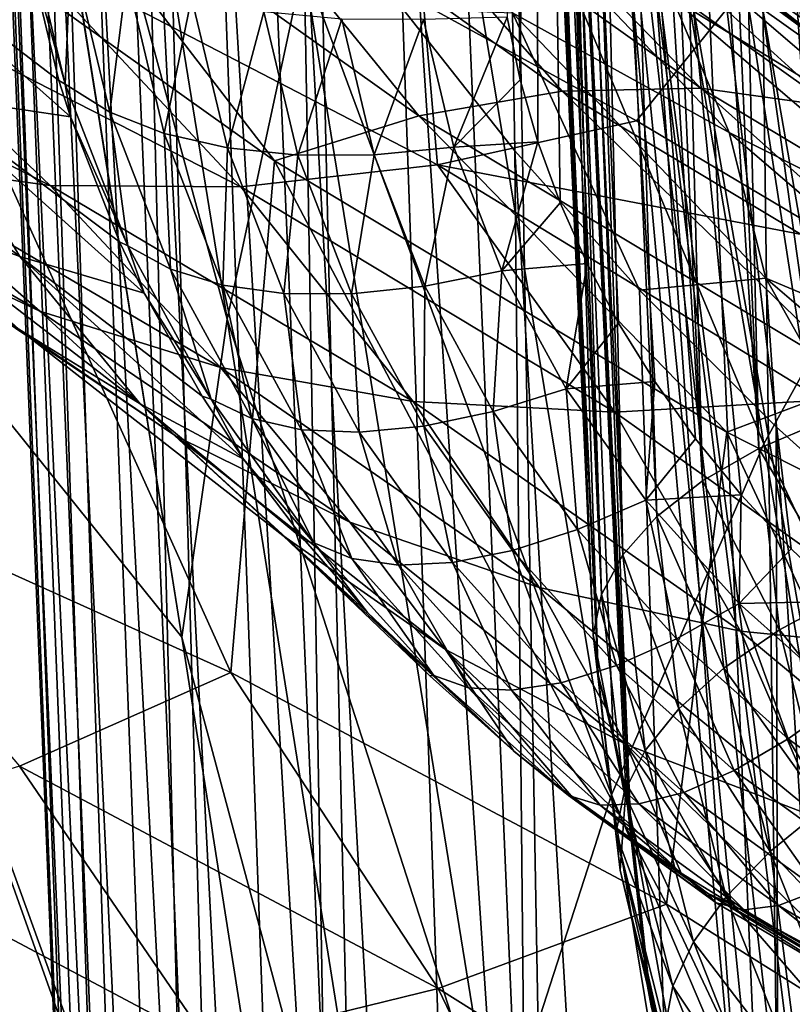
# Model space of a CAD drawing. Header units: metres. Extents: x -109 to 109, y -78 to 121.
# Tile 631 of 656: x -25.26 to -22.47, y -23.72 to -20.16. Entities that reach past the tile are written whole.
import ezdxf

# ---------------------------------------------------------------- set-up
doc = ezdxf.new("R2010")
doc.units = ezdxf.units.M
doc.layers.add('solid_508554_SW0001', color=7, linetype='CONTINUOUS')

msp = doc.modelspace()

# ---------------------------------------------------------------- linework, layer by layer
at = {"layer": 'solid_508554_SW0001'}
for points in [[(-22.183052, -9.436516, 19.892521), (-22.705145, -9.923875, 19.048389), (-21.492264, -25.603029, 29.110092)], [(-22.705145, -9.923875, 19.048389), (-23.184435, -10.422108, 18.185425), (-22.491957, -26.563225, 27.446983)], [(-22.705145, -9.923875, 19.048389), (-22.491957, -26.563225, 27.446983), (-21.492264, -25.603029, 29.110092)], [(-23.184435, -10.422108, 18.185425), (-23.620018, -10.930273, 17.305258), (-22.491957, -26.563225, 27.446983)], [(-23.620018, -10.930273, 17.305258), (-24.011074, -11.447413, 16.409544), (-23.320473, -27.563334, 25.714746)], [(-23.620018, -10.930273, 17.305258), (-23.320473, -27.563334, 25.714746), (-22.491957, -26.563225, 27.446983)], [(-24.011074, -11.447413, 16.409544), (-24.356865, -11.972553, 15.499974), (-23.320473, -27.563334, 25.714746)], [(-24.356865, -11.972553, 15.499974), (-24.656738, -12.504704, 14.578262), (-23.971504, -28.595739, 23.926567)], [(-24.356865, -11.972553, 15.499974), (-23.971504, -28.595739, 23.926567), (-23.320473, -27.563334, 25.714746)], [(-16.352985, -12.250144, -1.417871), (-23.031752, -20.522703, -15.746366), (-23.803312, -20.100662, -15.015367)], [(-16.352985, -12.250144, -1.417871), (-22.294876, -20.960394, -16.504467), (-23.031752, -20.522703, -15.746366)], [(-24.656738, -12.504704, 14.578262), (-24.91013, -13.042861, 13.646147), (-23.971504, -28.595739, 23.926567)], [(-24.91013, -13.042861, 13.646147), (-25.11656, -13.586011, 12.705384), (-24.4401, -29.652586, 22.096052)], [(-24.91013, -13.042861, 13.646147), (-24.4401, -29.652586, 22.096052), (-23.971504, -28.595739, 23.926567)], [(-25.11656, -13.586011, 12.705384), (-25.275642, -14.133128, 11.757749), (-24.4401, -29.652586, 22.096052)], [(-22.849825, -13.984851, -38.706005), (-23.027544, -17.531185, -36.676483), (-20.798309, -30.271318, -58.743042)], [(-22.184149, -18.054249, -45.279644), (-22.849825, -13.984851, -38.706005), (-20.798309, -30.271318, -58.743042)], [(-25.275642, -14.133128, 11.757749), (-25.387075, -14.683183, 10.805027), (-24.722691, -30.725834, 20.237133)], [(-25.275642, -14.133128, 11.757749), (-24.722691, -30.725834, 20.237133), (-24.4401, -29.652586, 22.096052)], [(-23.540363, -14.267148, -31.022671), (-23.452793, -20.374273, -27.206514), (-23.401785, -14.267006, -31.022758)], [(-23.540363, -14.267148, -31.022671), (-23.500042, -20.148373, -27.347672), (-23.452793, -20.374273, -27.206514)], [(-23.452793, -20.374273, -27.206514), (-23.388845, -20.598423, -27.06645), (-23.401785, -14.267006, -31.022758)], [(-5.75, -23.707792, -25.123501), (-5.75, -14.267006, -31.022758), (-23.401785, -14.267006, -31.022758)], [(-18.225517, -23.707792, -25.123501), (-5.75, -23.707792, -25.123501), (-23.401785, -14.267006, -31.022758)], [(-18.557116, -23.699677, -25.128571), (-18.225517, -23.707792, -25.123501), (-23.401785, -14.267006, -31.022758)], [(-18.888308, -23.675304, -25.143801), (-18.557116, -23.699677, -25.128571), (-23.401785, -14.267006, -31.022758)], [(-19.217411, -23.634754, -25.16914), (-18.888308, -23.675304, -25.143801), (-23.401785, -14.267006, -31.022758)], [(-19.542683, -23.578257, -25.204443), (-19.217411, -23.634754, -25.16914), (-23.401785, -14.267006, -31.022758)], [(-19.862486, -23.506166, -25.249491), (-19.542683, -23.578257, -25.204443), (-23.401785, -14.267006, -31.022758)], [(-20.175318, -23.418941, -25.303995), (-19.862486, -23.506166, -25.249491), (-23.401785, -14.267006, -31.022758)], [(-20.479795, -23.317127, -25.367615), (-20.175318, -23.418941, -25.303995), (-23.401785, -14.267006, -31.022758)], [(-20.774572, -23.201368, -25.439949), (-20.479795, -23.317127, -25.367615), (-23.401785, -14.267006, -31.022758)], [(-21.058332, -23.072409, -25.520533), (-20.774572, -23.201368, -25.439949), (-23.401785, -14.267006, -31.022758)], [(-21.329842, -22.931131, -25.608812), (-21.058332, -23.072409, -25.520533), (-23.401785, -14.267006, -31.022758)], [(-21.588066, -22.778402, -25.704248), (-21.329842, -22.931131, -25.608812), (-23.401785, -14.267006, -31.022758)], [(-21.832115, -22.615156, -25.806255), (-21.588066, -22.778402, -25.704248), (-23.401785, -14.267006, -31.022758)], [(-22.061234, -22.442333, -25.914248), (-21.832115, -22.615156, -25.806255), (-23.401785, -14.267006, -31.022758)], [(-22.274803, -22.260859, -26.027645), (-22.061234, -22.442333, -25.914248), (-23.401785, -14.267006, -31.022758)], [(-22.472342, -22.071665, -26.145866), (-22.274803, -22.260859, -26.027645), (-23.401785, -14.267006, -31.022758)], [(-22.653498, -21.875639, -26.268356), (-22.472342, -22.071665, -26.145866), (-23.401785, -14.267006, -31.022758)], [(-22.81805, -21.673571, -26.394623), (-22.653498, -21.875639, -26.268356), (-23.401785, -14.267006, -31.022758)], [(-22.965872, -21.466251, -26.52417), (-22.81805, -21.673571, -26.394623), (-23.401785, -14.267006, -31.022758)], [(-23.096848, -21.254448, -26.656521), (-22.965872, -21.466251, -26.52417), (-23.401785, -14.267006, -31.022758)], [(-23.210943, -21.038891, -26.791216), (-23.096848, -21.254448, -26.656521), (-23.401785, -14.267006, -31.022758)], [(-23.308241, -20.820108, -26.927927), (-23.210943, -21.038891, -26.791216), (-23.401785, -14.267006, -31.022758)], [(-23.388845, -20.598423, -27.06645), (-23.308241, -20.820108, -26.927927), (-23.401785, -14.267006, -31.022758)], [(-25.387075, -14.683183, 10.805027), (-25.450649, -15.235137, 9.849014), (-24.722691, -30.725834, 20.237133)], [(-25.450649, -15.235137, 9.849014), (-25.466246, -15.787951, 8.891513), (-24.817127, -31.807312, 18.36396)], [(-25.450649, -15.235137, 9.849014), (-24.817127, -31.807312, 18.36396), (-24.722691, -30.725834, 20.237133)], [(-25.466246, -15.787951, 8.891513), (-25.433834, -16.340582, 7.934327), (-24.817127, -31.807312, 18.36396)], [(-22.351221, -21.606859, -30.936661), (-22.596373, -15.948483, -33.935165), (-22.463974, -15.905796, -33.861229)], [(-22.351221, -21.606859, -30.936661), (-22.721613, -15.996238, -34.017876), (-22.596373, -15.948483, -33.935165)], [(-22.588863, -21.708757, -31.10804), (-22.839148, -16.048889, -34.109074), (-22.721613, -15.996238, -34.017876)], [(-22.351221, -21.606859, -30.936661), (-22.588863, -21.708757, -31.10804), (-22.721613, -15.996238, -34.017876)], [(-22.588863, -21.708757, -31.10804), (-22.948324, -16.106197, -34.208332), (-22.839148, -16.048889, -34.109074)], [(-22.792871, -21.825607, -31.31041), (-23.048124, -16.167673, -34.314812), (-22.948324, -16.106197, -34.208332)], [(-22.588863, -21.708757, -31.10804), (-22.792871, -21.825607, -31.31041), (-22.948324, -16.106197, -34.208332)], [(-22.792871, -21.825607, -31.31041), (-23.137632, -16.232714, -34.427464), (-23.048124, -16.167673, -34.314812)], [(-23.291883, -17.44261, -55.687992), (-22.62801, -16.237164, -56.358223), (-21.890642, -20.459221, -63.233421)], [(-22.958344, -21.954599, -31.538897), (-23.216387, -16.300917, -34.545593), (-23.137632, -16.232714, -34.427464)], [(-22.792871, -21.825607, -31.31041), (-22.958344, -21.954599, -31.538897), (-23.137632, -16.232714, -34.427464)], [(-22.62801, -16.237164, -56.358223), (-21.087124, -19.274179, -63.873081), (-21.890642, -20.459221, -63.233421)], [(-23.081297, -22.092628, -31.78801), (-23.284174, -16.372025, -34.668758), (-23.216387, -16.300917, -34.545593)], [(-22.958344, -21.954599, -31.538897), (-23.081297, -22.092628, -31.78801), (-23.216387, -16.300917, -34.545593)], [(-25.433834, -16.340582, 7.934327), (-24.722691, -32.88879, 16.490786), (-24.817127, -31.807312, 18.36396)], [(-25.433834, -16.340582, 7.934327), (-25.353474, -16.891989, 6.979262), (-24.722691, -32.88879, 16.490786)], [(-23.081297, -22.092628, -31.78801), (-23.340527, -16.445564, -34.796131), (-23.284174, -16.372025, -34.668758)], [(-23.158772, -22.236376, -32.051754), (-23.385149, -16.521141, -34.927036), (-23.340527, -16.445564, -34.796131)], [(-23.081297, -22.092628, -31.78801), (-23.158772, -22.236376, -32.051754), (-23.340527, -16.445564, -34.796131)], [(-23.158772, -22.236376, -32.051754), (-23.417723, -16.598248, -35.060589), (-23.385149, -16.521141, -34.927036)], [(-23.188908, -22.382383, -32.32378), (-23.438089, -16.676636, -35.196362), (-23.417723, -16.598248, -35.060589)], [(-23.158772, -22.236376, -32.051754), (-23.188908, -22.382383, -32.32378), (-23.417723, -16.598248, -35.060589)], [(-23.188908, -22.382383, -32.32378), (-23.446026, -16.755808, -35.333488), (-23.438089, -16.676636, -35.196362)], [(-23.446026, -16.755808, -35.333488), (-23.171026, -22.526972, -32.597237), (-23.441431, -16.834723, -35.470177)], [(-23.188908, -22.382383, -32.32378), (-23.171026, -22.526972, -32.597237), (-23.446026, -16.755808, -35.333488)], [(-23.298294, -19.699093, -34.113319), (-23.441431, -16.834723, -35.470177), (-23.171026, -22.526972, -32.597237)], [(-25.353474, -16.891989, 6.979262), (-25.225319, -17.441132, 6.028118), (-24.722691, -32.88879, 16.490786)], [(-25.206406, -16.958059, -46.623257), (-24.514416, -21.240381, -53.438202), (-25.359713, -18.130026, -45.681774)], [(-25.206406, -16.958059, -46.623257), (-24.238144, -19.954535, -54.221828), (-24.514416, -21.240381, -53.438202)], [(-23.340553, -17.227272, -36.150089), (-23.055126, -23.027239, -33.506119), (-23.275852, -17.542048, -36.695297)], [(-23.340553, -17.227272, -36.150089), (-23.062689, -22.986309, -33.431351), (-23.055126, -23.027239, -33.506119)], [(-23.340553, -17.227272, -36.150089), (-23.171026, -22.526972, -32.597237), (-23.116282, -22.736483, -32.97649)], [(-23.298294, -19.699093, -34.113319), (-23.171026, -22.526972, -32.597237), (-23.340553, -17.227272, -36.150089)], [(-23.340553, -17.227272, -36.150089), (-23.116282, -22.736483, -32.97649), (-23.070597, -22.94537, -33.356621)], [(-23.340553, -17.227272, -36.150089), (-23.070597, -22.94537, -33.356621), (-23.062689, -22.986309, -33.431351)], [(-25.225319, -17.441132, 6.028118), (-24.4401, -33.962036, 14.631867), (-24.722691, -32.88879, 16.490786)], [(-25.225319, -17.441132, 6.028118), (-25.049612, -17.986977, 5.082688), (-24.4401, -33.962036, 14.631867)], [(-23.82967, -18.685156, -54.973831), (-23.291883, -17.44261, -55.687992), (-22.571142, -21.691269, -62.542408)], [(-23.291883, -17.44261, -55.687992), (-21.890642, -20.459221, -63.233421), (-22.571142, -21.691269, -62.542408)], [(-23.027544, -17.531185, -36.676483), (-23.275852, -17.542048, -36.695297), (-21.020184, -30.433252, -59.023518)], [(-23.275852, -17.542048, -36.695297), (-21.567696, -31.152973, -48.706875), (-21.383965, -32.13134, -50.616737)], [(-21.020184, -30.433252, -59.023518), (-23.275852, -17.542048, -36.695297), (-21.383965, -32.13134, -50.616737)], [(-23.275852, -17.542048, -36.695297), (-21.938267, -29.16251, -44.876659), (-21.567696, -31.152973, -48.706875)], [(-23.275852, -17.542048, -36.695297), (-22.308033, -27.153727, -41.083549), (-21.938267, -29.16251, -44.876659)], [(-23.275852, -17.542048, -36.695297), (-22.495539, -26.126541, -39.170979), (-22.308033, -27.153727, -41.083549)], [(-23.275852, -17.542048, -36.695297), (-23.055126, -23.027239, -33.506119), (-22.495539, -26.126541, -39.170979)], [(-20.798309, -30.271318, -58.743042), (-23.027544, -17.531185, -36.676483), (-21.020184, -30.433252, -59.023518)], [(-25.049612, -17.986977, 5.082688), (-24.826679, -18.528492, 4.144754), (-24.4401, -33.962036, 14.631867)], [(-26.350637, -20.309454, -35.408157), (-25.359713, -18.130026, -45.681774), (-25.069523, -19.934422, -48.545631)], [(-25.359713, -18.130026, -45.681774), (-24.678173, -22.391121, -52.406452), (-25.069523, -19.934422, -48.545631)], [(-24.514416, -21.240381, -53.438202), (-24.678173, -22.391121, -52.406452), (-25.359713, -18.130026, -45.681774)], [(-24.826679, -18.528492, 4.144754), (-23.971504, -35.018883, 12.801353), (-24.4401, -33.962036, 14.631867)], [(-24.826679, -18.528492, 4.144754), (-24.556946, -19.064661, 3.216084), (-23.971504, -35.018883, 12.801353)], [(-24.238144, -19.954535, -54.221828), (-23.82967, -18.685156, -54.973831), (-23.122589, -22.960642, -61.805355)], [(-23.82967, -18.685156, -54.973831), (-22.571142, -21.691269, -62.542408), (-23.122589, -22.960642, -61.805355)], [(-24.556946, -19.064661, 3.216084), (-24.240917, -19.594469, 2.29843), (-23.971504, -35.018883, 12.801353)], [(-22.393978, -20.215355, -4.915978), (-23.512426, -19.257994, -3.257781), (-22.771599, -19.910473, -5.371707)], [(-23.174738, -19.640736, -2.83033), (-23.512426, -19.257994, -3.257781), (-22.393978, -20.215355, -4.915978)], [(-24.706699, -19.414652, -7.091307), (-25.25691, -19.481798, -7.460085), (-23.820028, -20.505278, -9.232806)], [(-23.301117, -20.415836, -8.82541), (-24.706699, -19.414652, -7.091307), (-23.820028, -20.505278, -9.232806)], [(-24.174572, -19.42474, -6.691333), (-24.706699, -19.414652, -7.091307), (-23.301117, -20.415836, -8.82541)], [(-22.799263, -20.404362, -8.388087), (-24.174572, -19.42474, -6.691333), (-23.301117, -20.415836, -8.82541)], [(-23.669254, -19.5119, -6.26672), (-24.174572, -19.42474, -6.691333), (-22.799263, -20.404362, -8.388087)], [(-25.25691, -19.481798, -7.460085), (-25.811172, -19.622204, -7.786654), (-24.342859, -20.668219, -9.598405)], [(-23.820028, -20.505278, -9.232806), (-25.25691, -19.481798, -7.460085), (-24.342859, -20.668219, -9.598405)], [(-22.322693, -20.471045, -7.928007), (-23.669254, -19.5119, -6.26672), (-22.799263, -20.404362, -8.388087)], [(-23.199026, -19.6747, -5.824428), (-23.669254, -19.5119, -6.26672), (-22.322693, -20.471045, -7.928007)], [(-25.811172, -19.622204, -7.786654), (-26.210722, -21.748278, -11.469123), (-24.500933, -22.518419, -12.803045)], [(-24.342859, -20.668219, -9.598405), (-25.811172, -19.622204, -7.786654), (-24.500933, -22.518419, -12.803045)], [(-24.240917, -19.594469, 2.29843), (-23.320473, -36.051289, 11.013173), (-23.971504, -35.018883, 12.801353)], [(-24.240917, -19.594469, 2.29843), (-23.87919, -20.116919, 1.393521), (-23.320473, -36.051289, 11.013173)], [(-22.696825, -20.565363, -2.004282), (-23.618811, -19.599468, -0.331303), (-22.901377, -20.07892, -2.410201)], [(-23.481043, -20.131832, 0.043994), (-23.618811, -19.599468, -0.331303), (-22.696825, -20.565363, -2.004282)], [(-22.072353, -20.584347, -4.464712), (-23.174738, -19.640736, -2.83033), (-22.393978, -20.215355, -4.915978)], [(-22.901377, -20.07892, -2.410201), (-23.174738, -19.640736, -2.83033), (-22.072353, -20.584347, -4.464712)], [(-21.879217, -20.61479, -7.452711), (-23.199026, -19.6747, -5.824428), (-22.322693, -20.471045, -7.928007)], [(-22.771599, -19.910473, -5.371707), (-23.199026, -19.6747, -5.824428), (-21.879217, -20.61479, -7.452711)], [(-25.100067, -20.390757, -25.960186), (-25.244299, -19.786474, -26.337784), (-25.250807, -19.84062, -26.261229)], [(-25.079435, -19.903509, -26.56905), (-25.244299, -19.786474, -26.337784), (-25.100067, -20.390757, -25.960186)], [(-25.873695, -19.803125, -24.601635), (-25.122742, -20.37739, -25.910517), (-25.250807, -19.84062, -26.261229)], [(-25.873695, -19.803125, -24.601635), (-25.08115, -20.508179, -25.823221), (-25.122742, -20.37739, -25.910517)], [(-25.614504, -20.429543, -24.14378), (-25.08115, -20.508179, -25.823221), (-25.873695, -19.803125, -24.601635)], [(-25.100067, -20.390757, -25.960186), (-25.250807, -19.84062, -26.261229), (-25.122742, -20.37739, -25.910517)], [(-25.280037, -19.88913, -14.743082), (-24.464588, -20.761972, -16.540443), (-25.944761, -20.00342, -15.226594)], [(-25.280037, -19.88913, -14.743082), (-23.752321, -20.68158, -16.115646), (-24.464588, -20.761972, -16.540443)], [(-23.803312, -20.100662, -15.015367), (-23.752321, -20.68158, -16.115646), (-25.280037, -19.88913, -14.743082)], [(-24.939112, -20.491411, -26.201689), (-25.079435, -19.903509, -26.56905), (-25.100067, -20.390757, -25.960186)], [(-24.877373, -20.000959, -26.778896), (-25.079435, -19.903509, -26.56905), (-24.939112, -20.491411, -26.201689)], [(-26.350637, -20.309454, -35.408157), (-25.069523, -19.934422, -48.545631), (-24.678173, -22.391121, -52.406452)], [(-21.476107, -20.833242, -6.96999), (-22.771599, -19.910473, -5.371707), (-21.879217, -20.61479, -7.452711)], [(-22.393978, -20.215355, -4.915978), (-22.771599, -19.910473, -5.371707), (-21.476107, -20.833242, -6.96999)], [(-24.514416, -21.240381, -53.438202), (-24.238144, -19.954535, -54.221828), (-23.54167, -24.256851, -61.028564)], [(-24.238144, -19.954535, -54.221828), (-23.122589, -22.960642, -61.805355), (-23.54167, -24.256851, -61.028564)], [(-25.944761, -20.00342, -15.226594), (-25.154829, -20.757439, -17.00563), (-26.588659, -20.031525, -15.74831)], [(-25.944761, -20.00342, -15.226594), (-24.464588, -20.761972, -16.540443), (-25.154829, -20.757439, -17.00563)], [(-24.74184, -20.568785, -26.42408), (-24.877373, -20.000959, -26.778896), (-24.939112, -20.491411, -26.201689)], [(-24.642879, -20.076529, -26.962372), (-24.877373, -20.000959, -26.778896), (-24.74184, -20.568785, -26.42408)], [(-26.588659, -20.031525, -15.74831), (-25.154829, -20.757439, -17.00563), (-25.813425, -20.667955, -17.504551)], [(-24.512907, -20.621054, -26.622114), (-24.642879, -20.076529, -26.962372), (-24.74184, -20.568785, -26.42408)], [(-24.381489, -20.128431, -27.11515), (-24.642879, -20.076529, -26.962372), (-24.512907, -20.621054, -26.622114)], [(-21.811995, -21.0114, -4.025304), (-22.901377, -20.07892, -2.410201), (-22.072353, -20.584347, -4.464712)], [(-22.696825, -20.565363, -2.004282), (-22.901377, -20.07892, -2.410201), (-21.811995, -21.0114, -4.025304)], [(-23.87919, -20.116919, 1.393521), (-23.472448, -20.631023, 0.503063), (-23.320473, -36.051289, 11.013173)], [(-23.481043, -20.131832, 0.043994), (-23.472448, -20.631023, 0.503063), (-23.87919, -20.116919, 1.393521)], [(-23.803312, -20.100662, -15.015367), (-23.031752, -20.522703, -15.746366), (-23.752321, -20.68158, -16.115646)], [(-24.257711, -20.646984, -26.791122), (-24.381489, -20.128431, -27.11515), (-24.512907, -20.621054, -26.622114)], [(-24.099363, -20.155445, -27.233625), (-24.381489, -20.128431, -27.11515), (-24.257711, -20.646984, -26.791122)], [(-23.982275, -20.645966, -26.927114), (-24.099363, -20.155445, -27.233625), (-24.257711, -20.646984, -26.791122)], [(-23.803162, -20.156933, -27.315004), (-24.099363, -20.155445, -27.233625), (-23.982275, -20.645966, -26.927114)], [(-23.693094, -20.618021, -27.026884), (-23.803162, -20.156933, -27.315004), (-23.982275, -20.645966, -26.927114)], [(-23.693094, -20.618021, -27.026884), (-23.500042, -20.148373, -27.347672), (-23.803162, -20.156933, -27.315004)], [(-23.693094, -20.618021, -27.026884), (-23.452793, -20.374273, -27.206514), (-23.500042, -20.148373, -27.347672)], [(-23.481043, -20.131832, 0.043994), (-23.021456, -21.135818, -0.371265), (-23.472448, -20.631023, 0.503063)], [(-22.564434, -21.092093, -1.619226), (-23.021456, -21.135818, -0.371265), (-23.481043, -20.131832, 0.043994)], [(-22.564434, -21.092093, -1.619226), (-23.481043, -20.131832, 0.043994), (-22.696825, -20.565363, -2.004282)], [(-22.576853, -41.994938, -72.732979), (-26.353453, -20.411568, -35.349487), (-26.350637, -20.309454, -35.408157)], [(-26.350637, -20.309454, -35.408157), (-23.314987, -31.105585, -65.84549), (-22.610001, -35.679939, -72.791649)], [(-22.574038, -41.892826, -72.791649), (-26.350637, -20.309454, -35.408157), (-22.610001, -35.679939, -72.791649)], [(-26.350637, -20.309454, -35.408157), (-23.939594, -27.087336, -59.689262), (-23.314987, -31.105585, -65.84549)], [(-26.350637, -20.309454, -35.408157), (-23.973455, -26.870588, -59.355465), (-23.939594, -27.087336, -59.689262)], [(-26.350637, -20.309454, -35.408157), (-24.678173, -22.391121, -52.406452), (-23.973455, -26.870588, -59.355465)], [(-22.576853, -41.994938, -72.732979), (-26.350637, -20.309454, -35.408157), (-22.574038, -41.892826, -72.791649)], [(-26.185843, -20.311577, -22.469837), (-25.26446, -21.013409, -23.685446), (-25.614504, -20.429543, -24.14378)], [(-25.765791, -20.82493, -21.98312), (-25.26446, -21.013409, -23.685446), (-26.185843, -20.311577, -22.469837)], [(-25.100067, -20.390757, -25.960186), (-25.122742, -20.37739, -25.910517), (-25.08115, -20.508179, -25.823221)], [(-24.873959, -20.974625, -25.595345), (-25.100067, -20.390757, -25.960186), (-25.08115, -20.508179, -25.823221)], [(-24.939112, -20.491411, -26.201689), (-25.100067, -20.390757, -25.960186), (-24.873959, -20.974625, -25.595345)], [(-23.693094, -20.618021, -27.026884), (-23.388845, -20.598423, -27.06645), (-23.452793, -20.374273, -27.206514)], [(-22.799263, -20.404362, -8.388087), (-23.301117, -20.415836, -8.82541), (-21.733673, -21.355019, -10.452123)], [(-21.265579, -21.323317, -9.979765), (-22.799263, -20.404362, -8.388087), (-21.733673, -21.355019, -10.452123)], [(-22.322693, -20.471045, -7.928007), (-22.799263, -20.404362, -8.388087), (-21.265579, -21.323317, -9.979765)], [(-26.353453, -20.411568, -35.349487), (-22.575062, -42.096867, -72.67395), (-26.351662, -20.513498, -35.290455)], [(-22.576853, -41.994938, -72.732979), (-22.575062, -42.096867, -72.67395), (-26.353453, -20.411568, -35.349487)], [(-25.614504, -20.429543, -24.14378), (-24.903198, -20.96129, -25.514885), (-25.08115, -20.508179, -25.823221)], [(-25.614504, -20.429543, -24.14378), (-24.814445, -21.146381, -25.386196), (-24.903198, -20.96129, -25.514885)], [(-25.26446, -21.013409, -23.685446), (-24.814445, -21.146381, -25.386196), (-25.614504, -20.429543, -24.14378)], [(-23.301117, -20.415836, -8.82541), (-23.820028, -20.505278, -9.232806), (-22.217678, -21.465376, -10.895745)], [(-21.733673, -21.355019, -10.452123), (-23.301117, -20.415836, -8.82541), (-22.217678, -21.465376, -10.895745)], [(-22.571142, -21.691269, -62.542408), (-21.890642, -20.459221, -63.233421), (-21.150959, -24.694004, -70.084084)], [(-26.43124, -20.494625, -18.029982), (-25.192364, -21.211506, -19.271656), (-25.794672, -20.928431, -19.767208)], [(-25.813425, -20.667955, -17.504551), (-25.192364, -21.211506, -19.271656), (-26.43124, -20.494625, -18.029982)], [(-26.241007, -23.263319, -33.691666), (-26.351662, -20.513498, -35.290455), (-22.575062, -42.096867, -72.67395)], [(-24.873959, -20.974625, -25.595345), (-25.08115, -20.508179, -25.823221), (-24.903198, -20.96129, -25.514885)], [(-24.719059, -21.059635, -25.846621), (-24.939112, -20.491411, -26.201689), (-24.873959, -20.974625, -25.595345)], [(-24.74184, -20.568785, -26.42408), (-24.939112, -20.491411, -26.201689), (-24.719059, -21.059635, -25.846621)], [(-23.820028, -20.505278, -9.232806), (-24.342859, -20.668219, -9.598405), (-22.705421, -21.649464, -11.29797)], [(-22.217678, -21.465376, -10.895745), (-23.820028, -20.505278, -9.232806), (-22.705421, -21.649464, -11.29797)], [(-23.031752, -20.522703, -15.746366), (-22.294876, -20.960394, -16.504467), (-23.752321, -20.68158, -16.115646)], [(-24.529207, -21.117838, -26.080994), (-24.74184, -20.568785, -26.42408), (-24.719059, -21.059635, -25.846621)], [(-24.512907, -20.621054, -26.622114), (-24.74184, -20.568785, -26.42408), (-24.529207, -21.117838, -26.080994)], [(-21.617172, -21.489515, -3.604959), (-22.696825, -20.565363, -2.004282), (-21.811995, -21.0114, -4.025304)], [(-22.564434, -21.092093, -1.619226), (-22.696825, -20.565363, -2.004282), (-21.617172, -21.489515, -3.604959)], [(-24.308886, -21.147858, -26.292933), (-24.512907, -20.621054, -26.622114), (-24.529207, -21.117838, -26.080994)], [(-24.257711, -20.646984, -26.791122), (-24.512907, -20.621054, -26.622114), (-24.308886, -21.147858, -26.292933)], [(-23.693094, -20.618021, -27.026884), (-23.982275, -20.645966, -26.927114), (-23.798216, -21.121197, -26.630157)], [(-23.519913, -21.065147, -26.747488), (-23.693094, -20.618021, -27.026884), (-23.798216, -21.121197, -26.630157)], [(-23.519913, -21.065147, -26.747488), (-23.388845, -20.598423, -27.06645), (-23.693094, -20.618021, -27.026884)], [(-23.519913, -21.065147, -26.747488), (-23.308241, -20.820108, -26.927927), (-23.388845, -20.598423, -27.06645)], [(-24.063292, -21.148985, -26.477438), (-24.257711, -20.646984, -26.791122), (-24.308886, -21.147858, -26.292933)], [(-23.982275, -20.645966, -26.927114), (-24.257711, -20.646984, -26.791122), (-24.063292, -21.148985, -26.477438)], [(-23.798216, -21.121197, -26.630157), (-23.982275, -20.645966, -26.927114), (-24.063292, -21.148985, -26.477438)], [(-23.472448, -20.631023, 0.503063), (-22.491957, -37.051395, 9.280937), (-23.320473, -36.051289, 11.013173)], [(-23.472448, -20.631023, 0.503063), (-23.021456, -21.135818, -0.371265), (-22.491957, -37.051395, 9.280937)], [(-25.813425, -20.667955, -17.504551), (-24.538137, -21.415604, -18.799515), (-25.192364, -21.211506, -19.271656)], [(-25.154829, -20.757439, -17.00563), (-24.538137, -21.415604, -18.799515), (-25.813425, -20.667955, -17.504551)], [(-24.342859, -20.668219, -9.598405), (-24.500933, -22.518419, -12.803045), (-22.923367, -23.356125, -14.253993)], [(-23.752321, -20.68158, -16.115646), (-23.11087, -21.577442, -17.952879), (-24.464588, -20.761972, -16.540443)], [(-22.705421, -21.649464, -11.29797), (-24.342859, -20.668219, -9.598405), (-22.923367, -23.356125, -14.253993)], [(-23.752321, -20.68158, -16.115646), (-22.357738, -21.53319, -17.590677), (-23.11087, -21.577442, -17.952879)], [(-22.294876, -20.960394, -16.504467), (-22.357738, -21.53319, -17.590677), (-23.752321, -20.68158, -16.115646)], [(-25.154829, -20.757439, -17.00563), (-23.84107, -21.538097, -18.357769), (-24.538137, -21.415604, -18.799515)], [(-24.464588, -20.761972, -16.540443), (-23.84107, -21.538097, -18.357769), (-25.154829, -20.757439, -17.00563)], [(-24.464588, -20.761972, -16.540443), (-23.11087, -21.577442, -17.952879), (-23.84107, -21.538097, -18.357769)], [(-25.765791, -20.82493, -21.98312), (-24.828379, -21.546951, -23.2337), (-25.26446, -21.013409, -23.685446)], [(-25.268353, -21.277023, -21.503273), (-24.828379, -21.546951, -23.2337), (-25.765791, -20.82493, -21.98312)], [(-23.519913, -21.065147, -26.747488), (-23.210943, -21.038891, -26.791216), (-23.308241, -20.820108, -26.927927)], [(-25.794672, -20.928431, -19.767208), (-24.700342, -21.661947, -21.037697), (-25.268353, -21.277023, -21.503273)], [(-25.192364, -21.211506, -19.271656), (-24.700342, -21.661947, -21.037697), (-25.794672, -20.928431, -19.767208)], [(-24.873959, -20.974625, -25.595345), (-24.903198, -20.96129, -25.514885), (-24.814445, -21.146381, -25.386196)], [(-24.571558, -21.529827, -25.248417), (-24.873959, -20.974625, -25.595345), (-24.814445, -21.146381, -25.386196)], [(-24.719059, -21.059635, -25.846621), (-24.873959, -20.974625, -25.595345), (-24.571558, -21.529827, -25.248417)], [(-25.26446, -21.013409, -23.685446), (-24.604944, -21.518726, -25.122066), (-24.814445, -21.146381, -25.386196)], [(-25.26446, -21.013409, -23.685446), (-24.454378, -21.746763, -24.956675), (-24.604944, -21.518726, -25.122066)], [(-24.828379, -21.546951, -23.2337), (-24.454378, -21.746763, -24.956675), (-25.26446, -21.013409, -23.685446)], [(-23.287056, -21.492598, -26.480387), (-23.210943, -21.038891, -26.791216), (-23.519913, -21.065147, -26.747488)], [(-23.287056, -21.492598, -26.480387), (-23.096848, -21.254448, -26.656521), (-23.210943, -21.038891, -26.791216)], [(-24.424612, -21.600224, -25.508825), (-24.719059, -21.059635, -25.846621), (-24.571558, -21.529827, -25.248417)], [(-24.529207, -21.117838, -26.080994), (-24.719059, -21.059635, -25.846621), (-24.424612, -21.600224, -25.508825)], [(-23.519913, -21.065147, -26.747488), (-23.798216, -21.121197, -26.630157), (-23.551065, -21.574905, -26.346649)], [(-23.287056, -21.492598, -26.480387), (-23.519913, -21.065147, -26.747488), (-23.551065, -21.574905, -26.346649)], [(-24.244513, -21.640512, -25.754389), (-24.529207, -21.117838, -26.080994), (-24.424612, -21.600224, -25.508825)], [(-24.308886, -21.147858, -26.292933), (-24.529207, -21.117838, -26.080994), (-24.244513, -21.640512, -25.754389)], [(-22.564434, -21.092093, -1.619226), (-22.527063, -21.630346, -1.227814), (-23.021456, -21.135818, -0.371265)], [(-22.564434, -21.092093, -1.619226), (-21.990206, -22.11368, -2.06497), (-22.527063, -21.630346, -1.227814)], [(-21.491081, -22.010855, -3.210567), (-21.990206, -22.11368, -2.06497), (-22.564434, -21.092093, -1.619226)], [(-21.491081, -22.010855, -3.210567), (-22.564434, -21.092093, -1.619226), (-21.617172, -21.489515, -3.604959)], [(-24.571558, -21.529827, -25.248417), (-24.814445, -21.146381, -25.386196), (-24.604944, -21.518726, -25.122066)], [(-24.035507, -21.649746, -25.979317), (-24.308886, -21.147858, -26.292933), (-24.244513, -21.640512, -25.754389)], [(-24.063292, -21.148985, -26.477438), (-24.308886, -21.147858, -26.292933), (-24.035507, -21.649746, -25.979317)], [(-23.798216, -21.121197, -26.630157), (-24.063292, -21.148985, -26.477438), (-23.802526, -21.627703, -26.178301)], [(-23.802526, -21.627703, -26.178301), (-24.063292, -21.148985, -26.477438), (-24.035507, -21.649746, -25.979317)], [(-23.551065, -21.574905, -26.346649), (-23.798216, -21.121197, -26.630157), (-23.802526, -21.627703, -26.178301)], [(-23.021456, -21.135818, -0.371265), (-22.527063, -21.630346, -1.227814), (-22.491957, -37.051395, 9.280937)], [(-25.192364, -21.211506, -19.271656), (-24.069597, -21.974705, -20.593554), (-24.700342, -21.661947, -21.037697)], [(-24.538137, -21.415604, -18.799515), (-24.069597, -21.974705, -20.593554), (-25.192364, -21.211506, -19.271656)], [(-24.514416, -21.240381, -53.438202), (-23.825411, -25.569304, -60.21846), (-24.678173, -22.391121, -52.406452)], [(-24.514416, -21.240381, -53.438202), (-23.54167, -24.256851, -61.028564), (-23.825411, -25.569304, -60.21846)], [(-23.287056, -21.492598, -26.480387), (-22.965872, -21.466251, -26.52417), (-23.096848, -21.254448, -26.656521)], [(-25.268353, -21.277023, -21.503273), (-24.3123, -22.023144, -22.795591), (-24.828379, -21.546951, -23.2337)], [(-24.700342, -21.661947, -21.037697), (-24.3123, -22.023144, -22.795591), (-25.268353, -21.277023, -21.503273)], [(-24.538137, -21.415604, -18.799515), (-23.384867, -22.211256, -20.177624), (-24.069597, -21.974705, -20.593554)], [(-23.84107, -21.538097, -18.357769), (-23.384867, -22.211256, -20.177624), (-24.538137, -21.415604, -18.799515)], [(-22.998913, -21.895386, -26.228697), (-22.965872, -21.466251, -26.52417), (-23.287056, -21.492598, -26.480387)], [(-22.998913, -21.895386, -26.228697), (-22.81805, -21.673571, -26.394623), (-22.965872, -21.466251, -26.52417)], [(-22.217678, -21.465376, -10.895745), (-22.705421, -21.649464, -11.29797), (-20.910231, -22.559118, -12.873538)], [(-23.287056, -21.492598, -26.480387), (-23.551065, -21.574905, -26.346649), (-23.245731, -22.00174, -26.079933)], [(-22.998913, -21.895386, -26.228697), (-23.287056, -21.492598, -26.480387), (-23.245731, -22.00174, -26.079933)], [(-24.828379, -21.546951, -23.2337), (-24.229836, -22.043831, -24.736643), (-24.454378, -21.746763, -24.956675)], [(-24.828379, -21.546951, -23.2337), (-24.006001, -22.301308, -24.541342), (-24.229836, -22.043831, -24.736643)], [(-24.3123, -22.023144, -22.795591), (-24.006001, -22.301308, -24.541342), (-24.828379, -21.546951, -23.2337)], [(-24.571558, -21.529827, -25.248417), (-24.604944, -21.518726, -25.122066), (-24.454378, -21.746763, -24.956675)], [(-24.199774, -22.049606, -24.923622), (-24.571558, -21.529827, -25.248417), (-24.454378, -21.746763, -24.956675)], [(-24.424612, -21.600224, -25.508825), (-24.571558, -21.529827, -25.248417), (-24.199774, -22.049606, -24.923622)], [(-23.84107, -21.538097, -18.357769), (-22.655712, -22.368549, -19.796152), (-23.384867, -22.211256, -20.177624)], [(-23.11087, -21.577442, -17.952879), (-22.655712, -22.368549, -19.796152), (-23.84107, -21.538097, -18.357769)], [(-22.357738, -21.53319, -17.590677), (-21.89233, -22.444574, -19.454796), (-23.11087, -21.577442, -17.952879)], [(-23.551065, -21.574905, -26.346649), (-23.802526, -21.627703, -26.178301), (-23.480818, -22.07744, -25.897274)], [(-23.245731, -22.00174, -26.079933), (-23.551065, -21.574905, -26.346649), (-23.480818, -22.07744, -25.897274)], [(-23.11087, -21.577442, -17.952879), (-21.89233, -22.444574, -19.454796), (-22.655712, -22.368549, -19.796152)], [(-24.062397, -22.106619, -25.192392), (-24.424612, -21.600224, -25.508825), (-24.199774, -22.049606, -24.923622)], [(-24.244513, -21.640512, -25.754389), (-24.424612, -21.600224, -25.508825), (-24.062397, -22.106619, -25.192392)], [(-22.279493, -22.237774, -30.601175), (-22.588863, -21.708757, -31.10804), (-22.351221, -21.606859, -30.936661)], [(-23.894026, -22.130507, -25.448208), (-24.244513, -21.640512, -25.754389), (-24.062397, -22.106619, -25.192392)], [(-24.035507, -21.649746, -25.979317), (-24.244513, -21.640512, -25.754389), (-23.894026, -22.130507, -25.448208)], [(-23.802526, -21.627703, -26.178301), (-24.035507, -21.649746, -25.979317), (-23.698629, -22.120703, -25.68503)], [(-23.698629, -22.120703, -25.68503), (-24.035507, -21.649746, -25.979317), (-23.894026, -22.130507, -25.448208)], [(-23.480818, -22.07744, -25.897274), (-23.802526, -21.627703, -26.178301), (-23.698629, -22.120703, -25.68503)], [(-22.705421, -21.649464, -11.29797), (-22.923367, -23.356125, -14.253993), (-21.488615, -24.255774, -15.812232)], [(-20.910231, -22.559118, -12.873538), (-22.705421, -21.649464, -11.29797), (-21.488615, -24.255774, -15.812232)], [(-22.527063, -21.630346, -1.227814), (-21.492264, -38.011593, 7.617828), (-22.491957, -37.051395, 9.280937)], [(-22.527063, -21.630346, -1.227814), (-21.990206, -22.11368, -2.06497), (-21.492264, -38.011593, 7.617828)], [(-24.700342, -21.661947, -21.037697), (-23.723383, -22.435785, -22.378021), (-24.3123, -22.023144, -22.795591)], [(-24.069597, -21.974705, -20.593554), (-23.723383, -22.435785, -22.378021), (-24.700342, -21.661947, -21.037697)], [(-22.998913, -21.895386, -26.228697), (-22.653498, -21.875639, -26.268356), (-22.81805, -21.673571, -26.394623)], [(-23.122589, -22.960642, -61.805355), (-22.571142, -21.691269, -62.542408), (-21.849699, -25.956656, -69.371979)], [(-22.514303, -22.364672, -30.759262), (-22.792871, -21.825607, -31.31041), (-22.588863, -21.708757, -31.10804)], [(-22.279493, -22.237774, -30.601175), (-22.514303, -22.364672, -30.759262), (-22.588863, -21.708757, -31.10804)], [(-22.571142, -21.691269, -62.542408), (-21.150959, -24.694004, -70.084084), (-21.849699, -25.956656, -69.371979)], [(-25.265459, -22.857365, -13.508658), (-24.500933, -22.518419, -12.803045), (-26.210722, -21.748278, -11.469123)], [(-24.199774, -22.049606, -24.923622), (-24.454378, -21.746763, -24.956675), (-24.229836, -22.043831, -24.736643)], [(-22.715883, -22.502985, -30.950218), (-22.958344, -21.954599, -31.538897), (-22.792871, -21.825607, -31.31041)], [(-22.514303, -22.364672, -30.759262), (-22.715883, -22.502985, -30.950218), (-22.792871, -21.825607, -31.31041)], [(-22.998913, -21.895386, -26.228697), (-23.245731, -22.00174, -26.079933), (-22.887787, -22.397337, -25.832735)], [(-22.660532, -22.269352, -25.995018), (-22.653498, -21.875639, -26.268356), (-22.998913, -21.895386, -26.228697)], [(-22.660532, -22.269352, -25.995018), (-22.998913, -21.895386, -26.228697), (-22.887787, -22.397337, -25.832735)], [(-22.660532, -22.269352, -25.995018), (-22.472342, -22.071665, -26.145866), (-22.653498, -21.875639, -26.268356)], [(-24.069597, -21.974705, -20.593554), (-23.069838, -22.77953, -21.987551), (-23.723383, -22.435785, -22.378021)], [(-23.384867, -22.211256, -20.177624), (-23.069838, -22.77953, -21.987551), (-24.069597, -21.974705, -20.593554)], [(-22.879385, -22.649385, -31.169453), (-23.081297, -22.092628, -31.78801), (-22.958344, -21.954599, -31.538897)], [(-22.715883, -22.502985, -30.950218), (-22.879385, -22.649385, -31.169453), (-22.958344, -21.954599, -31.538897)], [(-23.245731, -22.00174, -26.079933), (-23.480818, -22.07744, -25.897274), (-23.104242, -22.493643, -25.637201)], [(-22.887787, -22.397337, -25.832735), (-23.245731, -22.00174, -26.079933), (-23.104242, -22.493643, -25.637201)], [(-24.3123, -22.023144, -22.795591), (-23.780626, -22.5305, -24.363514), (-24.006001, -22.301308, -24.541342)], [(-24.3123, -22.023144, -22.795591), (-23.475628, -22.802692, -24.146755), (-23.780626, -22.5305, -24.363514)], [(-23.723383, -22.435785, -22.378021), (-23.475628, -22.802692, -24.146755), (-24.3123, -22.023144, -22.795591)], [(-24.199774, -22.049606, -24.923622), (-24.229836, -22.043831, -24.736643), (-24.006001, -22.301308, -24.541342)], [(-23.766216, -22.528826, -24.624172), (-24.199774, -22.049606, -24.923622), (-24.006001, -22.301308, -24.541342)], [(-24.062397, -22.106619, -25.192392), (-24.199774, -22.049606, -24.923622), (-23.766216, -22.528826, -24.624172)], [(-23.480818, -22.07744, -25.897274), (-23.698629, -22.120703, -25.68503), (-23.30479, -22.555996, -25.413029)], [(-23.104242, -22.493643, -25.637201), (-23.480818, -22.07744, -25.897274), (-23.30479, -22.555996, -25.413029)], [(-22.660532, -22.269352, -25.995018), (-22.274803, -22.260859, -26.027645), (-22.472342, -22.071665, -26.145866)], [(-23.639727, -22.573797, -24.900469), (-24.062397, -22.106619, -25.192392), (-23.766216, -22.528826, -24.624172)], [(-23.894026, -22.130507, -25.448208), (-24.062397, -22.106619, -25.192392), (-23.639727, -22.573797, -24.900469)], [(-23.000874, -22.800352, -31.411692), (-23.158772, -22.236376, -32.051754), (-23.081297, -22.092628, -31.78801)], [(-22.879385, -22.649385, -31.169453), (-23.000874, -22.800352, -31.411692), (-23.081297, -22.092628, -31.78801)], [(-23.698629, -22.120703, -25.68503), (-23.894026, -22.130507, -25.448208), (-23.484699, -22.582926, -25.165504)], [(-23.484699, -22.582926, -25.165504), (-23.894026, -22.130507, -25.448208), (-23.639727, -22.573797, -24.900469)], [(-23.30479, -22.555996, -25.413029), (-23.698629, -22.120703, -25.68503), (-23.484699, -22.582926, -25.165504)], [(-23.384867, -22.211256, -20.177624), (-22.360815, -23.049944, -21.630274), (-23.069838, -22.77953, -21.987551)], [(-22.655712, -22.368549, -19.796152), (-22.360815, -23.049944, -21.630274), (-23.384867, -22.211256, -20.177624)], [(-23.077429, -22.952253, -31.671106), (-23.188908, -22.382383, -32.32378), (-23.158772, -22.236376, -32.051754)], [(-23.000874, -22.800352, -31.411692), (-23.077429, -22.952253, -31.671106), (-23.158772, -22.236376, -32.051754)], [(-22.279493, -22.237774, -30.601175), (-22.123682, -22.856327, -30.272285), (-22.514303, -22.364672, -30.759262)], [(-22.660532, -22.269352, -25.995018), (-22.887787, -22.397337, -25.832735), (-22.483044, -22.758245, -25.607216)], [(-22.277248, -22.611115, -25.781462), (-22.274803, -22.260859, -26.027645), (-22.660532, -22.269352, -25.995018)], [(-22.277248, -22.611115, -25.781462), (-22.660532, -22.269352, -25.995018), (-22.483044, -22.758245, -25.607216)], [(-23.766216, -22.528826, -24.624172), (-24.006001, -22.301308, -24.541342), (-23.780626, -22.5305, -24.363514)], [(-22.514303, -22.364672, -30.759262), (-22.352394, -23.007442, -30.417494), (-22.715883, -22.502985, -30.950218)], [(-22.123682, -22.856327, -30.272285), (-22.352394, -23.007442, -30.417494), (-22.514303, -22.364672, -30.759262)], [(-23.825411, -25.569304, -60.21846), (-23.973455, -26.870588, -59.355465), (-24.678173, -22.391121, -52.406452)], [(-23.107204, -23.101433, -31.941456), (-23.171026, -22.526972, -32.597237), (-23.188908, -22.382383, -32.32378)], [(-23.077429, -22.952253, -31.671106), (-23.107204, -23.101433, -31.941456), (-23.188908, -22.382383, -32.32378)], [(-22.887787, -22.397337, -25.832735), (-23.104242, -22.493643, -25.637201), (-22.679058, -22.872787, -25.400286)], [(-22.483044, -22.758245, -25.607216), (-22.887787, -22.397337, -25.832735), (-22.679058, -22.872787, -25.400286)], [(-22.655712, -22.368549, -19.796152), (-21.606276, -23.243526, -21.311661), (-22.360815, -23.049944, -21.630274)], [(-21.89233, -22.444574, -19.454796), (-21.606276, -23.243526, -21.311661), (-22.655712, -22.368549, -19.796152)], [(-23.723383, -22.435785, -22.378021), (-23.261009, -22.972679, -24.007851), (-23.475628, -22.802692, -24.146755)], [(-23.723383, -22.435785, -22.378021), (-22.870773, -23.244322, -23.77919), (-23.261009, -22.972679, -24.007851)], [(-23.069838, -22.77953, -21.987551), (-22.870773, -23.244322, -23.77919), (-23.723383, -22.435785, -22.378021)], [(-23.104242, -22.493643, -25.637201), (-23.30479, -22.555996, -25.413029), (-22.860668, -22.952036, -25.165554)], [(-22.679058, -22.872787, -25.400286), (-23.104242, -22.493643, -25.637201), (-22.860668, -22.952036, -25.165554)], [(-22.715883, -22.502985, -30.950218), (-22.54874, -23.166548, -30.597395), (-22.879385, -22.649385, -31.169453)], [(-22.352394, -23.007442, -30.417494), (-22.54874, -23.166548, -30.597395), (-22.715883, -22.502985, -30.950218)], [(-25.265459, -22.857365, -13.508658), (-23.74968, -23.662205, -14.902682), (-24.500933, -22.518419, -12.803045)], [(-23.74968, -23.662205, -14.902682), (-22.923367, -23.356125, -14.253993), (-24.500933, -22.518419, -12.803045)], [(-23.766216, -22.528826, -24.624172), (-23.780626, -22.5305, -24.363514), (-23.475628, -22.802692, -24.146755)], [(-23.278521, -22.963741, -24.352407), (-23.766216, -22.528826, -24.624172), (-23.475628, -22.802692, -24.146755)], [(-23.639727, -22.573797, -24.900469), (-23.766216, -22.528826, -24.624172), (-23.278521, -22.963741, -24.352407)], [(-23.070597, -22.94537, -33.356621), (-23.171026, -22.526972, -32.597237), (-23.09186, -23.234032, -32.210339)], [(-23.107204, -23.101433, -31.941456), (-23.09186, -23.234032, -32.210339), (-23.171026, -22.526972, -32.597237)], [(-23.070597, -22.94537, -33.356621), (-23.116282, -22.736483, -32.97649), (-23.171026, -22.526972, -32.597237)], [(-23.163977, -22.998056, -24.635363), (-23.639727, -22.573797, -24.900469), (-23.278521, -22.963741, -24.352407)], [(-23.484699, -22.582926, -25.165504), (-23.639727, -22.573797, -24.900469), (-23.163977, -22.998056, -24.635363)], [(-23.30479, -22.555996, -25.413029), (-23.484699, -22.582926, -25.165504), (-23.023588, -22.994123, -24.90856)], [(-22.860668, -22.952036, -25.165554), (-23.30479, -22.555996, -25.413029), (-23.023588, -22.994123, -24.90856)], [(-23.023588, -22.994123, -24.90856), (-23.484699, -22.582926, -25.165504), (-23.163977, -22.998056, -24.635363)], [(-22.277248, -22.611115, -25.781462), (-22.483044, -22.758245, -25.607216), (-22.037352, -23.081726, -25.405083)], [(-22.879385, -22.649385, -31.169453), (-22.707996, -23.329811, -30.807665), (-23.000874, -22.800352, -31.411692)], [(-22.54874, -23.166548, -30.597395), (-22.707996, -23.329811, -30.807665), (-22.879385, -22.649385, -31.169453)], [(-22.483044, -22.758245, -25.607216), (-22.679058, -22.872787, -25.400286), (-22.211504, -23.212143, -25.188234)], [(-22.037352, -23.081726, -25.405083), (-22.483044, -22.758245, -25.607216), (-22.211504, -23.212143, -25.188234)], [(-23.069838, -22.77953, -21.987551), (-22.675961, -23.364323, -23.675022), (-22.870773, -23.244322, -23.77919)], [(-23.069838, -22.77953, -21.987551), (-22.200003, -23.62043, -23.444525), (-22.675961, -23.364323, -23.675022)], [(-22.360815, -23.049944, -21.630274), (-22.200003, -23.62043, -23.444525), (-23.069838, -22.77953, -21.987551)], [(-23.261009, -22.972679, -24.007851), (-23.316807, -22.930017, -24.04298), (-23.475628, -22.802692, -24.146755)], [(-23.278521, -22.963741, -24.352407), (-23.475628, -22.802692, -24.146755), (-23.316807, -22.930017, -24.04298)], [(-23.000874, -22.800352, -31.411692), (-22.82633, -23.493309, -31.04324), (-23.077429, -22.952253, -31.671106)], [(-22.707996, -23.329811, -30.807665), (-22.82633, -23.493309, -31.04324), (-23.000874, -22.800352, -31.411692)], [(-26.030329, -23.092262, -14.275965), (-24.576143, -23.864397, -15.613343), (-25.265459, -22.857365, -13.508658)], [(-24.576143, -23.864397, -15.613343), (-23.74968, -23.662205, -14.902682), (-25.265459, -22.857365, -13.508658)], [(-22.679058, -22.872787, -25.400286), (-22.860668, -22.952036, -25.165554), (-22.372858, -23.306101, -24.944311)], [(-22.211504, -23.212143, -25.188234), (-22.679058, -22.872787, -25.400286), (-22.372858, -23.306101, -24.944311)], [(-22.775032, -23.316399, -23.80117), (-23.316807, -22.930017, -24.04298), (-23.261009, -22.972679, -24.007851)], [(-22.744104, -23.351646, -24.110018), (-23.278521, -22.963741, -24.352407), (-23.316807, -22.930017, -24.04298)], [(-22.775032, -23.316399, -23.80117), (-22.744104, -23.351646, -24.110018), (-23.316807, -22.930017, -24.04298)], [(-23.54167, -24.256851, -61.028564), (-23.122589, -22.960642, -61.805355), (-22.416061, -27.257172, -68.611938)], [(-23.163977, -22.998056, -24.635363), (-23.278521, -22.963741, -24.352407), (-22.744104, -23.351646, -24.110018)], [(-23.122589, -22.960642, -61.805355), (-21.849699, -25.956656, -69.371979), (-22.416061, -27.257172, -68.611938)], [(-23.077429, -22.952253, -31.671106), (-22.900896, -23.653105, -31.298456), (-23.107204, -23.101433, -31.941456)], [(-22.993528, -23.647387, -32.958485), (-23.070597, -22.94537, -33.356621), (-23.09186, -23.234032, -32.210339)], [(-22.82633, -23.493309, -31.04324), (-22.900896, -23.653105, -31.298456), (-23.077429, -22.952253, -31.671106)], [(-23.062689, -22.986309, -33.431351), (-23.070597, -22.94537, -33.356621), (-22.993528, -23.647387, -32.958485)], [(-22.860668, -22.952036, -25.165554), (-23.023588, -22.994123, -24.90856), (-22.517607, -23.361383, -24.679071)], [(-22.372858, -23.306101, -24.944311), (-22.860668, -22.952036, -25.165554), (-22.517607, -23.361383, -24.679071)], [(-22.775032, -23.316399, -23.80117), (-23.261009, -22.972679, -24.007851), (-22.870773, -23.244322, -23.77919)], [(-23.023588, -22.994123, -24.90856), (-23.163977, -22.998056, -24.635363), (-22.642338, -23.376686, -24.398767)], [(-22.642338, -23.376686, -24.398767), (-23.163977, -22.998056, -24.635363), (-22.744104, -23.351646, -24.110018)], [(-23.062689, -22.986309, -33.431351), (-22.993528, -23.647387, -32.958485), (-23.055126, -23.027239, -33.506119)], [(-22.517607, -23.361383, -24.679071), (-23.023588, -22.994123, -24.90856), (-22.642338, -23.376686, -24.398767)], [(-22.352394, -23.007442, -30.417494), (-22.105536, -23.629026, -30.086992), (-22.54874, -23.166548, -30.597395)], [(-22.978081, -23.729748, -33.108788), (-22.495539, -26.126541, -39.170979), (-23.055126, -23.027239, -33.506119)], [(-22.978081, -23.729748, -33.108788), (-23.055126, -23.027239, -33.506119), (-22.993528, -23.647387, -32.958485)], [(-25.382704, -23.955084, -16.368458), (-24.576143, -23.864397, -15.613343), (-26.030329, -23.092262, -14.275965)], [(-23.107204, -23.101433, -31.941456), (-22.917469, -23.930241, -31.82436), (-23.09186, -23.234032, -32.210339)], [(-23.107204, -23.101433, -31.941456), (-22.929899, -23.805357, -31.567171), (-22.917469, -23.930241, -31.82436)], [(-22.900896, -23.653105, -31.298456), (-22.929899, -23.805357, -31.567171), (-23.107204, -23.101433, -31.941456)], [(-22.54874, -23.166548, -30.597395), (-22.293861, -23.808311, -30.256165), (-22.707996, -23.329811, -30.807665)], [(-22.105536, -23.629026, -30.086992), (-22.293861, -23.808311, -30.256165), (-22.54874, -23.166548, -30.597395)], [(-22.993528, -23.647387, -32.958485), (-23.09186, -23.234032, -32.210339), (-22.917469, -23.930241, -31.82436)], [(-22.775032, -23.316399, -23.80117), (-22.870773, -23.244322, -23.77919), (-22.675961, -23.364323, -23.675022)], [(-25.667202, -26.440699, -39.501289), (-26.241007, -23.263319, -33.691666), (-22.575062, -42.096867, -72.67395)], [(-22.775032, -23.316399, -23.80117), (-22.675961, -23.364323, -23.675022), (-22.194729, -23.653757, -23.590364)], [(-22.775032, -23.316399, -23.80117), (-22.169893, -23.690731, -23.898134), (-22.744104, -23.351646, -24.110018)], [(-22.775032, -23.316399, -23.80117), (-22.194729, -23.653757, -23.590364), (-22.169893, -23.690731, -23.898134)], [(-22.372858, -23.306101, -24.944311), (-22.517607, -23.361383, -24.679071), (-21.973284, -23.68281, -24.478222)], [(-23.74968, -23.662205, -14.902682), (-22.371119, -24.526527, -16.399734), (-22.923367, -23.356125, -14.253993)], [(-22.371119, -24.526527, -16.399734), (-21.488615, -24.255774, -15.812232), (-22.923367, -23.356125, -14.253993)], [(-22.707996, -23.329811, -30.807665), (-22.446609, -23.987944, -30.457729), (-22.82633, -23.493309, -31.04324)], [(-22.642338, -23.376686, -24.398767), (-22.744104, -23.351646, -24.110018), (-22.169893, -23.690731, -23.898134)], [(-22.293861, -23.808311, -30.256165), (-22.446609, -23.987944, -30.457729), (-22.707996, -23.329811, -30.807665)], [(-22.517607, -23.361383, -24.679071), (-22.642338, -23.376686, -24.398767), (-22.081554, -23.707836, -24.191843)], [(-21.973284, -23.68281, -24.478222), (-22.517607, -23.361383, -24.679071), (-22.081554, -23.707836, -24.191843)], [(-22.194729, -23.653757, -23.590364), (-22.675961, -23.364323, -23.675022), (-22.200003, -23.62043, -23.444525)], [(-22.081554, -23.707836, -24.191843), (-22.642338, -23.376686, -24.398767), (-22.169893, -23.690731, -23.898134)], [(-22.82633, -23.493309, -31.04324), (-22.56011, -24.163603, -30.686838), (-22.900896, -23.653105, -31.298456)], [(-22.446609, -23.987944, -30.457729), (-22.56011, -24.163603, -30.686838), (-22.82633, -23.493309, -31.04324)], [(-22.822149, -24.334858, -32.55817), (-22.993528, -23.647387, -32.958485), (-22.917469, -23.930241, -31.82436)], [(-22.978081, -23.729748, -33.108788), (-22.993528, -23.647387, -32.958485), (-22.822149, -24.334858, -32.55817)], [(-24.576143, -23.864397, -15.613343), (-23.253599, -24.6936, -17.049562), (-23.74968, -23.662205, -14.902682)], [(-23.253599, -24.6936, -17.049562), (-22.371119, -24.526527, -16.399734), (-23.74968, -23.662205, -14.902682)], [(-22.900896, -23.653105, -31.298456), (-22.63163, -24.331062, -30.937981), (-22.929899, -23.805357, -31.567171)], [(-22.56011, -24.163603, -30.686838), (-22.63163, -24.331062, -30.937981), (-22.900896, -23.653105, -31.298456)]]:
    msp.add_3dface(points, dxfattribs=at)

doc.saveas('drawing.dxf')
